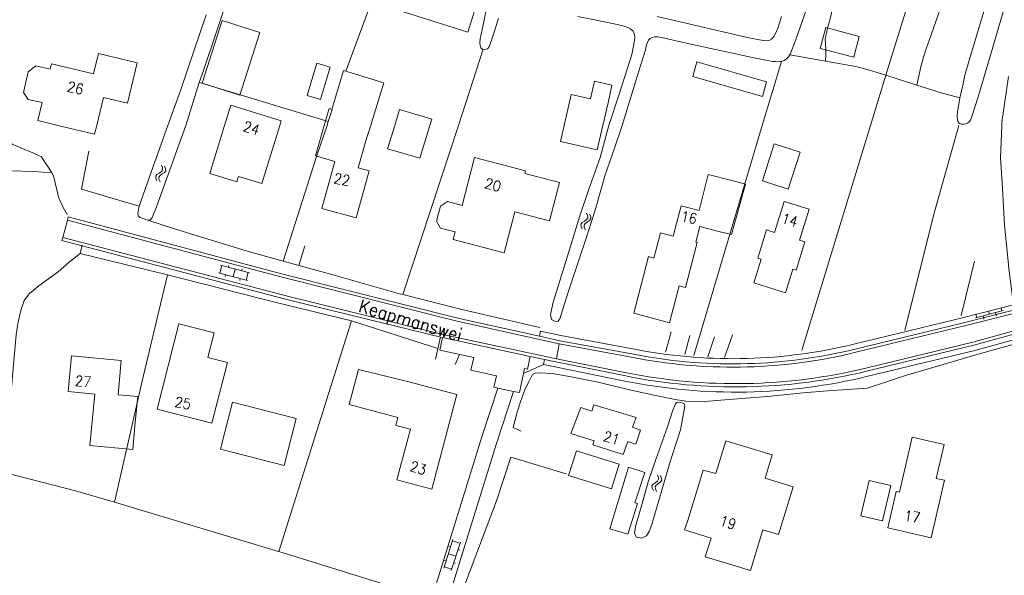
# Model space of a CAD drawing. Header units: metres. Extents: x 189705 to 199106, y 581686 to 588448.
# Tile 441 of 555: x 197598 to 197749, y 585431 to 585516. Entities that reach past the tile are written whole.
import ezdxf

# ---------------------------------------------------------------- set-up
doc = ezdxf.new("R2010")
doc.units = ezdxf.units.M
doc.layers.add('B-WA-OG-GBKN-G', color=7, linetype='Continuous', lineweight=18)
doc.styles.add('Style-STANDARD', font='STANDARD.shx')

msp = doc.modelspace()

# ---------------------------------------------------------------- linework, layer by layer
at = {"layer": 'B-WA-OG-GBKN-G'}
for p, q in [((197619.615, 585493.862), (197619.781, 585493.49)), ((197619.781, 585493.49), (197619.796, 585493.162)), ((197620.092, 585493.721), (197620.26, 585493.35)), ((197618.924, 585492.439), (197618.732, 585492.172)), ((197618.732, 585492.172), (197618.749, 585491.835)), ((197619.266, 585492.662), (197618.924, 585492.439)), ((197619.402, 585492.298), (197619.21, 585492.03)), ((197619.21, 585492.03), (197619.225, 585491.694)), ((197619.609, 585492.895), (197619.266, 585492.662)), ((197619.743, 585492.523), (197619.402, 585492.298)), ((197619.796, 585493.162), (197619.609, 585492.895)), ((197620.083, 585492.747), (197619.743, 585492.523)), ((197620.278, 585493.023), (197620.083, 585492.747)), ((197620.26, 585493.35), (197620.278, 585493.023)), ((197618.749, 585491.835), (197618.916, 585491.462)), ((197619.225, 585491.694), (197619.393, 585491.321)), ((197685.039, 585486.468), (197685.214, 585486.1)), ((197685.214, 585486.1), (197685.24, 585485.773)), ((197685.519, 585486.341), (197685.697, 585485.975)), ((197685.697, 585485.975), (197685.725, 585485.648)), ((197684.388, 585485.026), (197684.204, 585484.753)), ((197684.204, 585484.753), (197684.23, 585484.417)), ((197684.23, 585484.417), (197684.408, 585484.049)), ((197684.723, 585485.258), (197684.388, 585485.026)), ((197684.87, 585484.898), (197684.686, 585484.625)), ((197684.686, 585484.625), (197684.71, 585484.29)), ((197685.06, 585485.501), (197684.723, 585485.258)), ((197685.204, 585485.133), (197684.87, 585484.898)), ((197685.24, 585485.773), (197685.06, 585485.501)), ((197685.537, 585485.366), (197685.204, 585485.133)), ((197685.725, 585485.648), (197685.537, 585485.366)), ((197684.71, 585484.29), (197684.888, 585483.922)), ((197628.606, 585477.254), (197628.92, 585478.412)), ((197633.167, 585477.263), (197628.727, 585478.464)), ((197629.933, 585478.138), (197630.011, 585478.428)), ((197632.854, 585476.105), (197628.413, 585477.306)), ((197629.445, 585476.716), (197629.523, 585477.006)), ((197630.633, 585476.706), (197630.947, 585477.864)), ((197631.958, 585477.59), (197632.037, 585477.88)), ((197632.661, 585476.157), (197632.974, 585477.316)), ((197631.663, 585476.116), (197631.742, 585476.406)), ((197744.945, 585470.337), (197749.199, 585471.463)), ((197745.011, 585470.872), (197745.138, 585470.388)), ((197746.944, 585471.383), (197747.072, 585470.9)), ((197748.039, 585471.156), (197748.167, 585470.673)), ((197748.877, 585471.895), (197749.005, 585471.412)), ((197746.105, 585470.644), (197746.233, 585470.161)), ((197695.641, 585444.948), (197695.311, 585444.708)), ((197695.972, 585445.198), (197695.641, 585444.948)), ((197695.93, 585446.164), (197696.114, 585445.8)), ((197696.146, 585445.474), (197695.972, 585445.198)), ((197696.114, 585445.8), (197696.146, 585445.474)), ((197696.453, 585445.074), (197696.125, 585444.833)), ((197696.412, 585446.048), (197696.599, 585445.685)), ((197696.634, 585445.36), (197696.453, 585445.074)), ((197696.599, 585445.685), (197696.634, 585445.36)), ((197695.311, 585444.708), (197695.133, 585444.431)), ((197695.133, 585444.431), (197695.167, 585444.096)), ((197695.167, 585444.096), (197695.353, 585443.732)), ((197695.796, 585444.591), (197695.618, 585444.314)), ((197695.618, 585444.314), (197695.65, 585443.979)), ((197695.65, 585443.979), (197695.836, 585443.615)), ((197696.125, 585444.833), (197695.796, 585444.591)), ((197663.082, 585431.799), (197664.489, 585436.178)), ((197664.224, 585431.432), (197665.632, 585435.811)), ((197664.428, 585435.988), (197665.571, 585435.621)), ((197663.852, 585435.175), (197664.137, 585435.084)), ((197665.249, 585434.621), (197665.535, 585434.529)), ((197663.149, 585432.988), (197663.434, 585432.896)), ((197663.786, 585433.989), (197664.928, 585433.621)), ((197663.143, 585431.989), (197664.285, 585431.622)), ((197664.607, 585432.624), (197664.893, 585432.532))]:
    msp.add_line(p, q, dxfattribs=at)
at = {"layer": 'B-WA-OG-GBKN-G', "flags": 128}
for points in [[(197651.554, 585524.291), (197649.524, 585525.003), (197647.517, 585525.714), (197645.688, 585526.45), (197642.74, 585527.542), (197639.463, 585528.66), (197638.116, 585528.99), (197635.144, 585529.701), (197634.636, 585529.777), (197634.229, 585529.777), (197633.848, 585529.676), (197633.516, 585529.465), (197633.188, 585529.167), (197632.882, 585528.766), (197632.68, 585528.329), (197631.716, 585525.381), (197630.168, 585520.655), (197628.036, 585514.278), (197626.082, 585508.459), (197625.448, 585506.605), (197623.38, 585500)], [(197723.066, 585524.08), (197723.245, 585523.005), (197723.22, 585521.607), (197723.018, 585519.727), (197722.866, 585517.949), (197722.841, 585517.618), (197722.741, 585517.109), (197722.587, 585516.399), (197722.232, 585515.357), (197722.105, 585514.823), (197722.029, 585514.442), (197721.902, 585513.782), (197721.851, 585513.477), (197721.801, 585513.223), (197721.826, 585512.664), (197721.877, 585511.622), (197721.903, 585510.911), (197721.855, 585509.91)], [(197668.04, 585518.29), (197666.79, 585514.37), (197652.17, 585518.97), (197653.37, 585522.83), (197668.04, 585518.29)], [(197735.12, 585520.691), (197731.133, 585507.726)], [(197651.609, 585518.041), (197648.007, 585508.341)], [(197669.646, 585518.094), (197669.291, 585516.24), (197668.707, 585513.343), (197668.631, 585512.759), (197668.657, 585512.301), (197668.784, 585511.971), (197669.061, 585511.751), (197669.419, 585511.692), (197669.8, 585511.793), (197670.049, 585512.122), (197670.333, 585512.81), (197670.866, 585514.512), (197671.526, 585516.545)], [(197719.157, 585518.609), (197717.279, 585513.247), (197716.72, 585511.748), (197716.427, 585510.982), (197716.162, 585510.554), (197715.857, 585510.249), (197715.476, 585509.995), (197714.994, 585509.843), (197714.56, 585509.801), (197714.173, 585509.823), (197713.749, 585509.868), (197713.165, 585509.969), (197710.37, 585510.528), (197704.908, 585511.696), (197700.411, 585512.686), (197696.651, 585513.524), (197696.016, 585513.651), (197695.534, 585513.66), (197695.16, 585513.557), (197694.848, 585513.372), (197694.609, 585513.11), (197694.441, 585512.762), (197694.314, 585512.406), (197694.137, 585511.644), (197692.589, 585506.689), (197690.528, 585500)], [(197739.911, 585519.094), (197737.805, 585513.098), (197737.373, 585511.929), (197736.958, 585510.525), (197736.536, 585509.032), (197735.927, 585506.212)], [(197746.519, 585518.516), (197746.06, 585517.037), (197744.486, 585511.752), (197743.421, 585508.118), (197743.268, 585507.56), (197743.04, 585506.416), (197742.507, 585504.231), (197742.178, 585502.021), (197742.127, 585501.436), (197742.153, 585500.953), (197742.229, 585500.598), (197742.458, 585500.318), (197742.788, 585500.191), (197743.119, 585500.191), (197743.452, 585500.258), (197743.703, 585500.369), (197743.982, 585500.573), (197744.16, 585500.827), (197744.388, 585501.386), (197745.327, 585504.409), (197747.256, 585510.838), (197749.218, 585517.486)], [(197626.511, 585517.022), (197624.659, 585511.584), (197622.552, 585505.359), (197620.621, 585500)], [(197631.667, 585504.666), (197625.893, 585506.518), (197628.987, 585516.164), (197634.761, 585514.312), (197631.667, 585504.666)], [(197683.72, 585516.8), (197689.309, 585515.632), (197690.859, 585515.277), (197691.392, 585515.099), (197691.849, 585514.87), (197692.256, 585514.515), (197692.459, 585514.032), (197692.485, 585513.473), (197692.308, 585512.203), (197692.029, 585510.932), (197691.343, 585508.798), (197690.024, 585504.682), (197688.516, 585500)], [(197715.093, 585516.804), (197714.484, 585515), (197714.154, 585514.162), (197713.875, 585513.704), (197713.519, 585513.298), (197713.151, 585513.092), (197712.732, 585513.044), (197712.274, 585513.069), (197710.064, 585513.501), (197702.57, 585515.227), (197695.913, 585516.776)], [(197726.188, 585510.498), (197721.028, 585511.852), (197721.873, 585515.07), (197727.033, 585513.715), (197726.188, 585510.498)], [(197669.156, 585511.735), (197665.322, 585500)], [(197615.891, 585509.64), (197609.905, 585511.077), (197609.154, 585507.953), (197602.672, 585509.51), (197602.47, 585508.67)], [(197716.369, 585510.888), (197721.855, 585509.91)], [(197601.231, 585503.508), (197599.087, 585503.984), (197598.404, 585505.048), (197599.109, 585508.261), (197600.285, 585509.19), (197602.47, 585508.67)], [(197609.652, 585500), (197610.683, 585504.294), (197614.387, 585503.419), (197615.891, 585509.64)], [(197644.119, 585504.016), (197642.061, 585504.634), (197643.546, 585509.576), (197645.603, 585508.958), (197644.119, 585504.016)], [(197702.054, 585509.784), (197712.778, 585506.695), (197712.134, 585504.462), (197701.411, 585507.551), (197702.054, 585509.784)], [(197715.054, 585509.862), (197712.118, 585500)], [(197721.855, 585509.91), (197726.502, 585509.082), (197728.61, 585508.523), (197731.133, 585507.726)], [(197645.83, 585502.47), (197647.62, 585508.46), (197653.86, 585506.55), (197652.02, 585500.56)], [(197731.133, 585507.726), (197728.758, 585500)], [(197731.133, 585507.726), (197735.927, 585506.212)], [(197750.042, 585507.544), (197749.01, 585500.521), (197748.991, 585500)], [(197645.892, 585502.451), (197645.292, 585500.585), (197625.45, 585506.612)], [(197688.363, 585503.456), (197688.965, 585506.178), (197686.286, 585506.832), (197685.645, 585504.08)], [(197735.927, 585506.212), (197739.662, 585505.044), (197742.507, 585504.231)], [(197681.597, 585500), (197682.69, 585504.759), (197685.645, 585504.08)], [(197601.231, 585503.508), (197600.568, 585500.749)], [(197638.053, 585500.73), (197630.314, 585503.125), (197629.347, 585500)], [(197645.83, 585502.47), (197645.417, 585502.604), (197644.668, 585500)], [(197688.363, 585503.456), (197687.569, 585500)], [(197655.521, 585500), (197656.27, 585502.47), (197661.25, 585500.96)], [(197589.167, 585493.745), (197593.067, 585493.102), (197599.979, 585492.904), (197602.731, 585492.686), (197602.336, 585493.364), (197601.586, 585494.5), (197601.146, 585495.156), (197600.048, 585495.651), (197596.754, 585497.062), (197596.011, 585497.638), (197594.618, 585499.452), (197594.181, 585500)], [(197600.568, 585500.749), (197603.688, 585500)], [(197603.688, 585500), (197609.327, 585498.646), (197609.652, 585500)], [(197623.38, 585500), (197618.866, 585487.432), (197618.199, 585485.823), (197617.924, 585485.438), (197617.518, 585485.408), (197616.32, 585485.826), (197616.037, 585486.077), (197615.982, 585486.457), (197616.198, 585487.553), (197618.581, 585494.396), (197620.621, 585500)], [(197629.347, 585500), (197627.053, 585492.589)], [(197635.061, 585491.067), (197637.827, 585500)], [(197637.827, 585500), (197638.053, 585500.73)], [(197638.377, 585479.097), (197643.515, 585495.377), (197645.103, 585500)], [(197644.668, 585500), (197643.314, 585495.294), (197646.32, 585494.44)], [(197645.292, 585500.585), (197645.112, 585500.027), (197645.096, 585500)], [(197645.103, 585500), (197645.112, 585500.027)], [(197651.16, 585497.99), (197651.833, 585500)], [(197651.833, 585500), (197652.02, 585500.56)], [(197660.95, 585500), (197659.37, 585494.94), (197654.42, 585496.37), (197655.521, 585500)], [(197656.766, 585473.946), (197665.322, 585500)], [(197661.25, 585500.96), (197660.95, 585500)], [(197690.528, 585500), (197689.353, 585496.504), (197687.928, 585492.368), (197686.367, 585486.934), (197684.773, 585482.033), (197682.15, 585474.019), (197680.924, 585470.216), (197680.625, 585469.78), (197680.192, 585469.851), (197679.656, 585470.073), (197679.52, 585470.86), (197679.929, 585472.772), (197681.641, 585478.386), (197684.04, 585486.068), (197685.34, 585489.999), (197687.16, 585495.055), (197688.516, 585500)], [(197687.569, 585500), (197686.7, 585496.215), (197681.027, 585497.517), (197681.597, 585500)], [(197701.574, 585464.545), (197712.118, 585500)], [(197718.216, 585465.355), (197728.758, 585500)], [(197734.054, 585468.389), (197736.901, 585479.752), (197738.623, 585486.663), (197742.372, 585500)], [(197748.991, 585500), (197748.805, 585494.983), (197749.071, 585490.336), (197749.389, 585484.626), (197750.113, 585477.554), (197750.814, 585472.372)], [(197651.16, 585497.99), (197649.9, 585493.45), (197651.59, 585492.98), (197649.57, 585485.75), (197644.29, 585487.2), (197646.32, 585494.44)], [(197717.93, 585495.9), (197716.12, 585490.2), (197712.13, 585491.47), (197713.93, 585497.17), (197717.93, 585495.9)], [(197616.196, 585487.544), (197607.326, 585490.194), (197608.451, 585496.056)], [(197665.898, 585487.663), (197667.811, 585495.032)], [(197672.38, 585480.382), (197673.994, 585486.663), (197679.362, 585485.284), (197680.884, 585491.206), (197675.565, 585492.573), (197675.677, 585493.01), (197667.811, 585495.032)], [(197605.112, 585486.278), (197604.49, 585487.338), (197603.838, 585488.78), (197602.984, 585492.253), (197602.731, 585492.686)], [(197627.053, 585492.589), (197631.217, 585491.289)], [(197635.061, 585491.067), (197631.478, 585492.151), (197631.217, 585491.289)], [(197692.35, 585471.059), (197694.607, 585479.776), (197695.429, 585479.563), (197696.429, 585483.429), (197698.391, 585482.921), (197699.61, 585487.627), (197702.374, 585486.912), (197703.8, 585492.42), (197707.43, 585491.5)], [(197705.41, 585483.67), (197707.364, 585483.18), (197709.52, 585490.945), (197707.43, 585491.5)], [(197664.843, 585483.6), (197662.585, 585484.185), (197661.962, 585485.257), (197662.255, 585486.405), (197662.567, 585487.571), (197663.628, 585488.251), (197665.898, 585487.663)], [(197719.32, 585487.08), (197717.84, 585482.31), (197718.68, 585482.05), (197717.34, 585477.7), (197716.8, 585477.87), (197715.67, 585474.22), (197710.8, 585475.72), (197711.94, 585479.38), (197711.41, 585479.54), (197712.76, 585483.89), (197714.02, 585483.5), (197715.5, 585488.27), (197719.32, 585487.08)], [(197677.796, 585467.523), (197665.468, 585470.253), (197638.118, 585477.153), (197605.265, 585485.905), (197605.136, 585485.422)], [(197605.136, 585485.422), (197604.421, 585482.737)], [(197680.855, 585466.334), (197665.352, 585469.767), (197637.992, 585476.669), (197605.136, 585485.422)], [(197617.518, 585485.408), (197621.624, 585484.083), (197632.663, 585480.68), (197638.377, 585479.097)], [(197702.106, 585481.946), (197701.885, 585482.001), (197702.484, 585484.4), (197705.41, 585483.67)], [(197672.38, 585480.382), (197664.541, 585482.438), (197664.843, 585483.6)], [(197792.085, 585482.956), (197775.576, 585478.314), (197759.443, 585473.732), (197743.321, 585469.649), (197726.397, 585465.522)], [(197662.907, 585467.299), (197662.826, 585467.317), (197639.104, 585473.146), (197604.292, 585482.254), (197604.421, 585482.737)], [(197604.421, 585482.737), (197639.226, 585473.63), (197662.945, 585467.802), (197680.435, 585464.058)], [(197607.387, 585481.556), (197607.088, 585480.275)], [(197641.672, 585481.422), (197640.774, 585478.433)], [(197700.317, 585475.031), (197702.106, 585481.946)], [(197726.516, 585465.036), (197743.441, 585469.164), (197759.573, 585473.25), (197775.712, 585477.832), (197792.22, 585482.474)], [(197595.393, 585446.523), (197596.02, 585453.701), (197596.937, 585464.315), (197597.252, 585467.751), (197597.533, 585469.737), (197597.97, 585471.497), (197598.46, 585473.028), (197599.286, 585474.081), (197600.745, 585475.293), (197603.692, 585477.438), (197605.477, 585478.985), (197607.088, 585480.275)], [(197607.088, 585480.275), (197620.564, 585476.977)], [(197638.377, 585479.097), (197646.222, 585476.924), (197656.289, 585474.069), (197656.766, 585473.946)], [(197728.05, 585462.603), (197744.533, 585466.602), (197776.096, 585475.311), (197790.189, 585479.091)], [(197728.168, 585462.117), (197744.659, 585466.118), (197776.228, 585474.829), (197790.319, 585478.608), (197790.367, 585478.621)], [(197742.751, 585470.732), (197744.802, 585479.063)], [(197620.564, 585476.977), (197616.619, 585460.378), (197612.391, 585441.97)], [(197620.564, 585476.977), (197637.279, 585472.725), (197648.87, 585469.913)], [(197728.356, 585461.34), (197744.859, 585465.343), (197776.438, 585474.057), (197790.526, 585477.835), (197790.574, 585477.848)], [(197697.844, 585469.602), (197699.34, 585475.288), (197700.317, 585475.031)], [(197656.766, 585473.946), (197665.844, 585471.614), (197677.892, 585468.883)], [(197726.208, 585466.299), (197743.128, 585470.426), (197750.814, 585472.372)], [(197692.35, 585471.059), (197697.844, 585469.602)], [(197627.72, 585468.06), (197626.757, 585464.253), (197629.76, 585463.494), (197627.396, 585454.145), (197618.978, 585456.274), (197622.3, 585469.41), (197627.72, 585468.06)], [(197637.685, 585434.351), (197648.87, 585469.913)], [(197648.87, 585469.913), (197662.172, 585465.648)], [(197677.796, 585467.523), (197677.969, 585468.304), (197681.09, 585467.613), (197693.281, 585465.364)], [(197697.207, 585465.08), (197698.069, 585468.206)], [(197707.55, 585467.734), (197706.303, 585464.253)], [(197661.794, 585463.963), (197662.57, 585467.422)], [(197662.907, 585467.299), (197662.488, 585465.344), (197667.689, 585464.23), (197667.271, 585462.274), (197671.182, 585461.437), (197670.798, 585459.644), (197671.387, 585459.522)], [(197676.398, 585464.411), (197662.907, 585467.299)], [(197674.981, 585452.906), (197673.78, 585453.451), (197674.388, 585455.798), (197674.877, 585457.431), (197675.615, 585459.423), (197676.237, 585460.574), (197676.758, 585461.598), (197677.213, 585461.806), (197677.847, 585461.89), (197679.779, 585461.76), (197682.426, 585461.309), (197687.061, 585460.372), (197691.671, 585459.282), (197695.696, 585458.364), (197698.725, 585457.789), (197700.329, 585457.529), (197703.251, 585457.461), (197706.373, 585457.702), (197712.895, 585458.237), (197718.4, 585458.81), (197722.131, 585459.083), (197728.299, 585459.512), (197734.169, 585461.463), (197737.84, 585462.549), (197745.359, 585464.749), (197753.284, 585466.953)], [(197693.136, 585464.577), (197680.945, 585466.826), (197677.796, 585467.523)], [(197680.855, 585466.334), (197680.435, 585464.058)], [(197680.855, 585466.334), (197693.045, 585464.085)], [(197700.972, 585467.63), (197700.195, 585464.681)], [(197703.706, 585464.334), (197704.734, 585467.446)], [(197665.517, 585464.695), (197664.826, 585463.185)], [(197615.97, 585458.21), (197615.52, 585453.7), (197615.19, 585450.05), (197608.61, 585450.67), (197609.38, 585458.61), (197605.24, 585459.01), (197605.77, 585464.5), (197613.44, 585463.79), (197612.93, 585458.48), (197615.97, 585458.21)], [(197676.398, 585464.411), (197675.979, 585462.455), (197675.512, 585462.555), (197675.349, 585461.792)], [(197678.415, 585463.139), (197675.349, 585461.792)], [(197678.587, 585463.942), (197676.398, 585464.411)], [(197678.587, 585463.942), (197678.415, 585463.139)], [(197678.415, 585463.139), (197690.94, 585460.612)], [(197691.098, 585461.396), (197680.344, 585463.566), (197678.587, 585463.942)], [(197680.435, 585464.058), (197691.197, 585461.886)], [(197655.863, 585445.382), (197657.94, 585453.19), (197655.7, 585453.78), (197656.02, 585454.99), (197648.52, 585456.99), (197649.96, 585462.41), (197657.7, 585460.5), (197665.11, 585458.52), (197661.235, 585443.934)], [(197673.793, 585459.024), (197674.715, 585458.833), (197675.349, 585461.792)], [(197634.885, 585311.603), (197626.385, 585314.59), (197668.916, 585452.009), (197671.387, 585459.522)], [(197631.913, 585324.037), (197671.154, 585450.826), (197673.793, 585459.024)], [(197671.387, 585459.522), (197673.793, 585459.024)], [(197638.52, 585447.594), (197628.701, 585450.09), (197630.544, 585457.338), (197640.363, 585454.842), (197638.52, 585447.594)], [(197695.117, 585438.499), (197694.698, 585437.426), (197694.273, 585436.785), (197693.567, 585436.396), (197692.752, 585436.539), (197692.466, 585437.12), (197692.58, 585438.189), (197693.605, 585441.761), (197694.556, 585445.103), (197695.71, 585448.498), (197697.53, 585453.58), (197698.315, 585455.954), (197698.734, 585457.077), (197698.935, 585457.283), (197699.29, 585457.338), (197699.798, 585457.268), (197700.105, 585457.094), (197700.211, 585456.739), (197699.517, 585453.095), (197698.732, 585450.721), (197697.852, 585447.837), (197695.117, 585438.499)], [(197693.37, 585453.02), (197692.63, 585450.87), (197691.39, 585451.3), (197690.69, 585449.31), (197686.02, 585450.79), (197686.21, 585451.39), (197682.65, 585452.52), (197684.19, 585456.52), (197685.89, 585455.99), (197686.2, 585456.97), (197692.7, 585454.99), (197692.14, 585453.48), (197693.37, 585453.02)], [(197713.659, 585449.217), (197712.568, 585445.64), (197716.862, 585444.33), (197714.616, 585436.965), (197712.215, 585437.697), (197710.299, 585431.413), (197703.345, 585433.533), (197704.223, 585436.413), (197700.12, 585437.664), (197700.594, 585438.97), (197702.989, 585446.888), (197704.948, 585446.382), (197706.493, 585451.402), (197713.659, 585449.217)], [(197740.153, 585445.318), (197738.884, 585445.613), (197740.094, 585450.821), (197735.207, 585451.957), (197733.236, 585443.471), (197732.744, 585443.586), (197731.442, 585437.981), (197738.09, 585436.437), (197740.153, 585445.318)], [(197690.1, 585447.8), (197688.89, 585443.98), (197682.29, 585446.07), (197683.53, 585449.84), (197690.1, 585447.8)], [(197681.917, 585446.301), (197673.402, 585448.896), (197671.196, 585442.132), (197666.095, 585428.697)], [(197612.391, 585441.97), (197606.401, 585443.679), (197595.393, 585446.523)], [(197694.03, 585446.53), (197691.54, 585447.35), (197688.65, 585437.86), (197691.43, 585437.04), (197692.89, 585441.74), (197692.51, 585441.87), (197694.03, 585446.53)], [(197655.863, 585445.382), (197661.235, 585443.934)], [(197727.285, 585439.852), (197730.623, 585439.065), (197731.905, 585444.509), (197728.568, 585445.295), (197727.285, 585439.852)], [(197637.685, 585434.351), (197637.654, 585434.361), (197612.391, 585441.97)], [(197660.529, 585427.256), (197637.685, 585434.351)]]:
    msp.add_lwpolyline(points, dxfattribs=at)
at = {"layer": 'B-WA-OG-GBKN-G'}
for centre, radius, start, end in [((197707.561, 585542.735), 78.678, 259.54313, 283.70995), ((197707.558, 585542.77), 80.013, 259.54938, 283.70559), ((197707.559, 585542.763), 79.506, 259.54853, 283.70633), ((197708.01, 585545.211), 85.504, 258.59228, 283.63621), ((197708.009, 585545.215), 85.008, 258.59324, 283.63593), ((197708.009, 585545.188), 86.281, 258.58959, 283.63973)]:
    msp.add_arc(centre, radius, start, end, dxfattribs=at)

# ---------------------------------------------------------------- texts
at = {"layer": 'B-WA-OG-GBKN-G', "style": 'Style-STANDARD'}
for s, height, rotation, p in [('26', 1.6, 346.51987, (197604.969, 585505.292)), ('24', 1.6, 342.7793, (197632.049, 585499.185)), ('22', 1.6, 349.10582, (197646.02, 585491.12)), ('20', 1.6, 345.28269, (197669.233, 585490.377)), ('16', 1.6, 348.92613, (197699.443, 585485.254)), ('14', 1.6, 343.44886, (197714.919, 585485.005)), ('Keapmanswei', 2, 343.55872, (197649.801, 585471.313)), ('27', 1.6, 354.03296, (197606.235, 585459.899)), ('25', 1.6, 349.63368, (197621.548, 585456.651)), ('21', 1.6, 343.97589, (197687.496, 585451.427)), ('23', 1.6, 342.90569, (197657.714, 585446.809)), ('17', 1.6, 351.08396, (197733.848, 585439.135)), ('19', 1.6, 343.032, (197705.408, 585438.404))]:
    msp.add_text(s, height=height, rotation=rotation, dxfattribs=at).set_placement(p)

doc.saveas('drawing.dxf')
